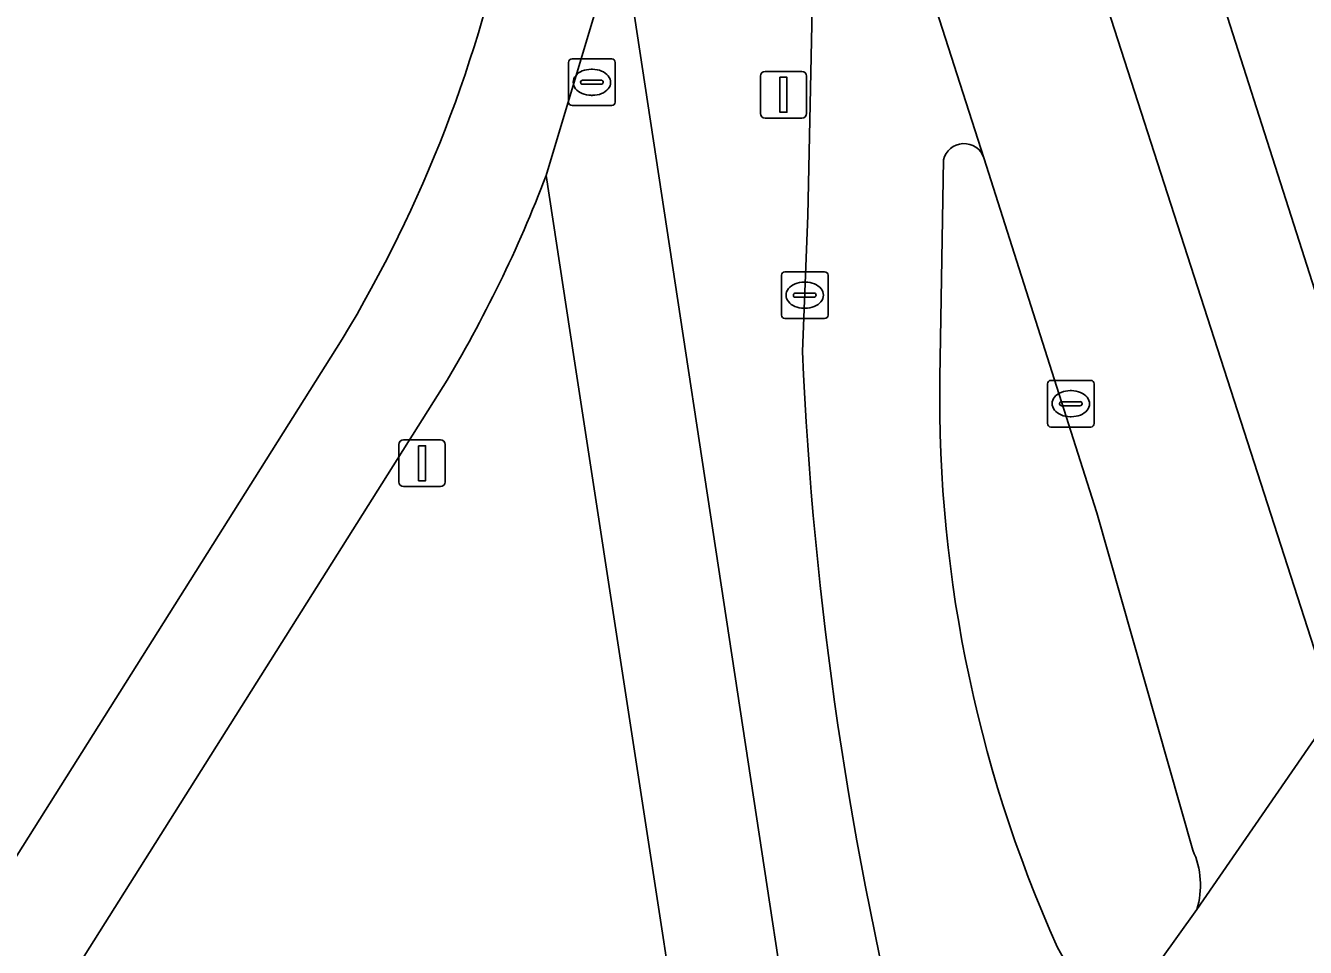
# Model space of a CAD drawing. Extents: x 155275 to 156265, y 382654 to 383635.
# Drawn here: x 156057.53 to 156084.98, y 382887.34 to 382907.1 of the extents above; entities that cross this region are included whole.
import ezdxf

# ---------------------------------------------------------------- set-up
doc = ezdxf.new("R2010")
doc.units = 0
for name, color, linetype in [('IMGEO_Berm_groen', 7, 'Continuous'), ('IMGEO_Erf', 7, 'Continuous'), ('IMGEO_Fietspad_gesloten', 7, 'Continuous'), ('IMGEO_Groenvoorziening', 7, 'Continuous'), ('IMGEO_Kolk', 7, 'Continuous'), ('IMGEO_Lichtmast', 7, 'Continuous'), ('IMGEO_Loofbos', 7, 'Continuous'), ('IMGEO_Rijbaan_lokaal_gesloten', 7, 'Continuous'), ('IMGEO_Rioolput', 7, 'Continuous'), ('IMGEO_Voetpad_open', 7, 'Continuous')]:
    doc.layers.add(name, color=color, linetype=linetype)

msp = doc.modelspace()

# ---------------------------------------------------------------- linework, layer by layer
at = {"layer": 'IMGEO_Berm_groen'}
for points in [[(156067.881, 382946.879), (156069.527, 382942.225), (156085.596, 382892.423), (156087.194, 382894.668), (156085.526, 382900.358), (156067.627, 382956.302)], [(156077.215, 382904.225), (156077.148, 382899.972)], [(156080.507, 382896.656), (156078.084, 382904.267)], [(156082.562, 382889.426), (156080.507, 382896.656)], [(156079.66, 382887.343), (156080.716, 382885.461), (156082.651, 382888.154)]]:
    msp.add_lwpolyline(points, dxfattribs=at)
for centre, radius, start, end in [((156077.655, 382904.124), 0.452, 18.5048, 167.0293), ((156105.928, 382899.132), 28.792, 178.3284, 204.171), ((156080.929, 382888.673), 1.799, 343.2439, 24.7608)]:
    msp.add_arc(centre, radius, start, end, dxfattribs=at)
at = {"layer": 'IMGEO_Erf'}
msp.add_lwpolyline([(156045.075, 382959.998), (156041.929, 382961.201), (156013.02, 382971.678), (156002.893, 382944.069), (156002.495, 382942.881), (156019.157, 382936.752), (156019.126, 382936.628), (156034.624, 382930.96), (156034.689, 382931.086), (156052.26, 382924.735), (156049.961, 382918.346), (156000.148, 382936.433), (155991.066, 382911.384), (156005.755, 382906.062), (156030.725, 382896.891), (156056.081, 382887.309), (156064.322, 382900.379)], dxfattribs=at)
msp.add_arc((156039.349, 382915.42), 29.153, 328.9391, 348.6621, dxfattribs=at)
at = {"layer": 'IMGEO_Fietspad_gesloten'}
for points in [[(156078.084, 382904.267), (156073.821, 382917.529)], [(156074.486, 382911.557), (156074.31, 382903.03), (156074.193, 382900.117)], [(156082.398, 382881.536), (156084.062, 382883.952), (156086.982, 382888.192), (156088.437, 382890.305), (156091.194, 382894.308), (156094.99, 382899.819), (156096.461, 382901.955), (156095.373, 382906.504), (156091.11, 382900.353), (156089.894, 382898.497), (156087.194, 382894.668), (156085.596, 382892.423), (156082.651, 382888.154), (156080.716, 382885.461), (156076.075, 382878.967), (156075.126, 382877.579), (156073.179, 382874.729), (156064.698, 382862.314), (156064.466, 382861.974), (156047.177, 382837.009), (156014.734, 382790.495), (155986.514, 382749.083)], [(156077.148, 382899.972), (156077.215, 382904.225)], [(156076.075, 382878.967), (156080.716, 382885.461), (156079.66, 382887.343)]]:
    msp.add_lwpolyline(points, dxfattribs=at)
for centre, radius, start, end in [((156077.655, 382904.124), 0.452, 18.5048, 167.0293), ((156152.299, 382903.499), 78.179, 182.47954, 194.27589), ((156105.928, 382899.132), 28.792, 178.3284, 204.171)]:
    msp.add_arc(centre, radius, start, end, dxfattribs=at)
at = {"layer": 'IMGEO_Groenvoorziening'}
for points in [[(156074.193, 382900.117), (156074.31, 382903.03), (156074.486, 382911.557)], [(156071.646, 382909.49), (156070.296, 382909.238), (156075.126, 382877.579), (156076.075, 382878.967)]]:
    msp.add_lwpolyline(points, dxfattribs=at)
msp.add_arc((156152.299, 382903.499), 78.179, 182.47954, 194.27589, dxfattribs=at)
at = {"layer": 'IMGEO_Kolk'}
for p, q in [((156073.74, 382900.899), (156073.74, 382901.751)), ((156073.815, 382901.825), (156074.667, 382901.825)), ((156074.228, 382901.605), (156074.253, 382901.605)), ((156074.741, 382901.751), (156074.741, 382900.899)), ((156073.999, 382901.319), (156073.999, 382901.331)), ((156074.042, 382901.368), (156074.44, 382901.368)), ((156074.483, 382901.331), (156074.483, 382901.319)), ((156074.437, 382901.282), (156074.039, 382901.282)), ((156074.251, 382901.045), (156074.226, 382901.045)), ((156074.667, 382900.825), (156073.815, 382900.825)), ((156079.447, 382898.573), (156079.447, 382899.425)), ((156079.522, 382899.499), (156080.374, 382899.499)), ((156080.448, 382899.425), (156080.448, 382898.573)), ((156079.935, 382899.279), (156079.96, 382899.279)), ((156079.706, 382898.993), (156079.706, 382899.005)), ((156080.144, 382898.956), (156079.746, 382898.956)), ((156079.749, 382899.042), (156080.147, 382899.042)), ((156080.19, 382899.005), (156080.19, 382898.993)), ((156079.958, 382898.719), (156079.933, 382898.719)), ((156080.374, 382898.499), (156079.522, 382898.499))]:
    msp.add_line(p, q, dxfattribs=at)
for points in [[(156073.74, 382900.899), (156073.74, 382901.751)], [(156073.815, 382901.825), (156074.667, 382901.825)], [(156074.741, 382901.751), (156074.741, 382900.899)], [(156074.667, 382900.825), (156073.815, 382900.825)], [(156079.447, 382898.573), (156079.447, 382899.425)], [(156079.522, 382899.499), (156080.374, 382899.499)], [(156080.448, 382899.425), (156080.448, 382898.573)], [(156080.374, 382898.499), (156079.522, 382898.499)]]:
    msp.add_lwpolyline(points, dxfattribs=at)
for centre, radius, start, end in [((156073.817, 382901.749), 0.0765, 91.552, 178.448), ((156073.817, 382901.749), 0.0765, 91.552, 178.448), ((156074.665, 382901.749), 0.0765, 1.552, 88.448), ((156074.665, 382901.749), 0.0765, 1.552, 88.448), ((156074.039, 382901.328), 0.0403, 85.8775, 175.7526), ((156074.036, 382901.318), 0.0366, 178.938, 274.7102), ((156074.44, 382901.325), 0.043, 264.8664, 352.4533), ((156074.444, 382901.33), 0.0386, 1.7309, 96.639), ((156073.817, 382900.901), 0.0765, 181.552, 268.448), ((156073.817, 382900.901), 0.0765, 181.552, 268.448), ((156074.665, 382900.901), 0.0765, 271.552, 358.448), ((156074.665, 382900.901), 0.0765, 271.552, 358.448), ((156079.524, 382899.423), 0.0765, 91.552, 178.448), ((156079.524, 382899.423), 0.0765, 91.552, 178.448), ((156080.372, 382899.423), 0.0765, 1.552, 88.448), ((156080.372, 382899.423), 0.0765, 1.552, 88.448), ((156079.746, 382899.002), 0.0403, 85.8775, 175.7526), ((156079.743, 382898.992), 0.0366, 178.938, 274.7102), ((156080.147, 382898.999), 0.043, 264.8664, 352.4533), ((156080.151, 382899.004), 0.0386, 1.7309, 96.639), ((156079.524, 382898.575), 0.0765, 181.552, 268.448), ((156079.524, 382898.575), 0.0765, 181.552, 268.448), ((156080.372, 382898.575), 0.0765, 271.552, 358.448), ((156080.372, 382898.575), 0.0765, 271.552, 358.448)]:
    msp.add_arc(centre, radius, start, end, dxfattribs=at)
for centre, major_axis, ratio, start_param, end_param in [((156074.227, 382901.325), (-0.387, 0.002), 0.722429, 4.712389, 7.853982), ((156074.252, 382901.325), (-0.39, 0.002), 0.717154, 1.570796, 4.712389), ((156079.934, 382898.999), (-0.387, 0.002), 0.722429, 4.712389, 7.853982), ((156079.959, 382898.999), (-0.39, 0.002), 0.717154, 1.570796, 4.712389)]:
    msp.add_ellipse(centre, major_axis=major_axis, ratio=ratio, start_param=start_param, end_param=end_param, dxfattribs=at)
at = {"layer": 'IMGEO_Lichtmast'}
for p, q in [((156073.29, 382905.222), (156073.29, 382906.022)), ((156073.29, 382906.022), (156073.29, 382905.222)), ((156073.39, 382906.122), (156074.18, 382906.122)), ((156074.18, 382906.122), (156073.39, 382906.122)), ((156074.28, 382906.022), (156074.28, 382905.222)), ((156074.28, 382905.222), (156074.28, 382906.022)), ((156074.18, 382905.122), (156073.39, 382905.122)), ((156073.39, 382905.122), (156074.18, 382905.122)), ((156065.54, 382897.322), (156065.54, 382898.122)), ((156065.54, 382898.122), (156065.54, 382897.322)), ((156065.64, 382898.222), (156066.43, 382898.222)), ((156066.43, 382898.222), (156065.64, 382898.222)), ((156066.53, 382898.122), (156066.53, 382897.322)), ((156066.53, 382897.322), (156066.53, 382898.122)), ((156066.43, 382897.222), (156065.64, 382897.222)), ((156065.64, 382897.222), (156066.43, 382897.222))]:
    msp.add_line(p, q, dxfattribs=at)
for points in [[(156073.71, 382905.997), (156073.86, 382905.997), (156073.86, 382905.247), (156073.71, 382905.247), (156073.71, 382905.997)], [(156065.96, 382898.097), (156066.11, 382898.097), (156066.11, 382897.347), (156065.96, 382897.347), (156065.96, 382898.097)]]:
    msp.add_lwpolyline(points, dxfattribs=at)
for centre, start, end in [((156073.39, 382906.022), 90, 180), ((156073.39, 382906.022), 90, 180), ((156074.18, 382906.022), 0, 90), ((156074.18, 382906.022), 360, 90), ((156073.39, 382905.222), 180, 270), ((156073.39, 382905.222), 180, 270), ((156074.18, 382905.222), 270, 0), ((156074.18, 382905.222), 270, 0), ((156065.64, 382898.122), 90, 180), ((156065.64, 382898.122), 90, 180), ((156066.43, 382898.122), 0, 90), ((156066.43, 382898.122), 360, 90), ((156065.64, 382897.322), 180, 270), ((156065.64, 382897.322), 180, 270), ((156066.43, 382897.322), 270, 0), ((156066.43, 382897.322), 270, 0)]:
    msp.add_arc(centre, 0.1, start, end, dxfattribs=at)
at = {"layer": 'IMGEO_Loofbos'}
for points in [[(156064.098, 382867.956), (156063.065, 382866.115), (156064.698, 382862.314), (156073.179, 382874.729), (156069.286, 382900.053), (156068.696, 382903.893)], [(156066.49, 382899.37), (156051.412, 382875.466)]]:
    msp.add_lwpolyline(points, dxfattribs=at)
msp.add_arc((156042.842, 382913.703), 27.652, 328.7794, 339.2209, dxfattribs=at)
at = {"layer": 'IMGEO_Rijbaan_lokaal_gesloten'}
msp.add_lwpolyline([(156083.074, 382919.665), (156068.806, 382964.148), (156067.344, 382968.725), (156063.732, 382967.417), (156064.367, 382965.722), (156066.044, 382961.015), (156067.374, 382957.055), (156067.627, 382956.302), (156085.526, 382900.358), (156087.194, 382894.668), (156089.894, 382898.497), (156086.861, 382907.633)], close=True, dxfattribs=at)
for points in [[(156064.734, 382944.919), (156066.798, 382939.342), (156070.347, 382928.319), (156070.937, 382926.486), (156071.3, 382925.359), (156073.821, 382917.529), (156078.084, 382904.267), (156080.507, 382896.656), (156082.562, 382889.426)], [(156082.651, 382888.154), (156085.596, 382892.423), (156069.527, 382942.225)]]:
    msp.add_lwpolyline(points, dxfattribs=at)
msp.add_arc((156080.929, 382888.673), 1.799, 343.2439, 24.7608, dxfattribs=at)
at = {"layer": 'IMGEO_Rioolput'}
for p, q in [((156069.177, 382905.463), (156069.177, 382906.315)), ((156069.252, 382906.389), (156070.104, 382906.389)), ((156070.178, 382906.315), (156070.178, 382905.463)), ((156069.665, 382906.169), (156069.69, 382906.169)), ((156069.436, 382905.883), (156069.436, 382905.895)), ((156069.874, 382905.846), (156069.476, 382905.846)), ((156069.479, 382905.932), (156069.877, 382905.932)), ((156069.92, 382905.895), (156069.92, 382905.883)), ((156069.688, 382905.609), (156069.663, 382905.609)), ((156070.104, 382905.389), (156069.252, 382905.389))]:
    msp.add_line(p, q, dxfattribs=at)
for points in [[(156069.177, 382905.463), (156069.177, 382906.315)], [(156069.252, 382906.389), (156070.104, 382906.389)], [(156070.178, 382906.315), (156070.178, 382905.463)], [(156070.104, 382905.389), (156069.252, 382905.389)]]:
    msp.add_lwpolyline(points, dxfattribs=at)
for centre, radius, start, end in [((156069.254, 382906.313), 0.0765, 91.552, 178.448), ((156069.254, 382906.313), 0.0765, 91.552, 178.448), ((156070.102, 382906.313), 0.0765, 1.552, 88.448), ((156070.102, 382906.313), 0.0765, 1.552, 88.448), ((156069.476, 382905.892), 0.0403, 85.8775, 175.7526), ((156069.473, 382905.882), 0.0366, 178.938, 274.7102), ((156069.877, 382905.889), 0.043, 264.8664, 352.4533), ((156069.881, 382905.894), 0.0386, 1.7309, 96.639), ((156069.254, 382905.465), 0.0765, 181.552, 268.448), ((156069.254, 382905.465), 0.0765, 181.552, 268.448), ((156070.102, 382905.465), 0.0765, 271.552, 358.448), ((156070.102, 382905.465), 0.0765, 271.552, 358.448)]:
    msp.add_arc(centre, radius, start, end, dxfattribs=at)
for centre, major_axis, ratio, start_param, end_param in [((156069.664, 382905.889), (-0.387, 0.002), 0.722429, 4.712389, 7.853982), ((156069.689, 382905.889), (-0.39, 0.002), 0.717154, 1.570796, 4.712389)]:
    msp.add_ellipse(centre, major_axis=major_axis, ratio=ratio, start_param=start_param, end_param=end_param, dxfattribs=at)
at = {"layer": 'IMGEO_Voetpad_open'}
for points in [[(156068.696, 382903.893), (156070.296, 382909.238)], [(156064.322, 382900.379), (156056.081, 382887.309), (156055.519, 382886.418), (156050.086, 382877.791), (156049.271, 382876.469)], [(156051.412, 382875.466), (156066.49, 382899.37)]]:
    msp.add_lwpolyline(points, dxfattribs=at)
msp.add_lwpolyline([(156070.296, 382909.238), (156068.696, 382903.893), (156069.286, 382900.053), (156073.179, 382874.729), (156075.126, 382877.579)], close=True, dxfattribs=at)
for centre, radius, start, end in [((156039.349, 382915.42), 29.153, 328.9391, 348.6621), ((156042.842, 382913.703), 27.652, 328.7794, 339.2209)]:
    msp.add_arc(centre, radius, start, end, dxfattribs=at)

doc.saveas('drawing.dxf')
